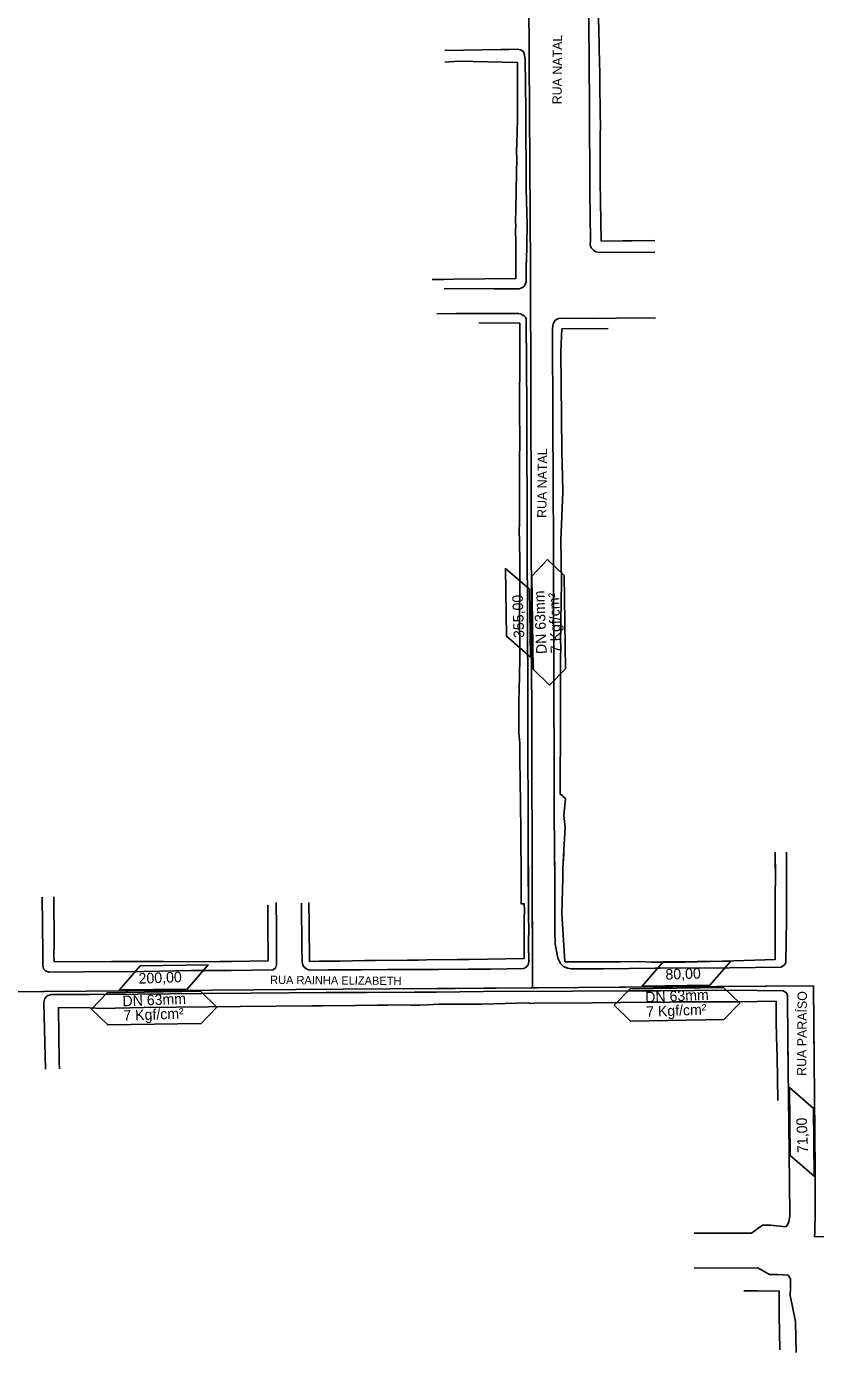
# Model space of a CAD drawing. Extents: x 325899 to 364828, y 7568995 to 7592502.
# Drawn here: x 358256 to 359041, y 7569885 to 7571204 of the extents above; entities that cross this region are included whole.
import ezdxf

# ---------------------------------------------------------------- set-up
doc = ezdxf.new("R2010")
doc.units = 0
for name, color, linetype in [('MEIO-FIO', 7, 'Continuous'), ('MURO_DIVISA', 7, 'Continuous'), ('SIMBOLO', 7, 'Continuous'), ('TEXTO', 7, 'Continuous'), ('TUBO_PEAD_GN_63', 7, 'Continuous')]:
    doc.layers.add(name, color=color, linetype=linetype)

msp = doc.modelspace()

# ---------------------------------------------------------------- linework, layer by layer
at = {"layer": 'MEIO-FIO'}
for p, q in [((358664.2, 7570918.2), (358683.4, 7570918.5)), ((359013.4, 7570195), (359014.9, 7570054.2)), ((359013.4, 7570195), (359013.6, 7570172.6)), ((359002.8, 7570179.1), (359003.3, 7570135.5)), ((358920.2, 7570003.4), (358977.2, 7570003.6)), ((358946.7, 7570003.5), (358977.2, 7570003.6)), ((358983.5, 7569968.9), (358920.1, 7569968.7)), ((358983.5, 7569968.9), (358947.2, 7569968.8)), ((359015.7, 7569941.5), (359015.8, 7569949.6)), ((359015.7, 7569941.5), (359015.8, 7569949.6))]:
    msp.add_line(p, q, dxfattribs=at)
for points in [[(358881, 7570979.5), (358825.6, 7570979.3), (358822.2, 7570979.8), (358820, 7570981.4), (358818, 7570983.6), (358817.1, 7570985.4), (358816.7, 7570987.2), (358816.8, 7570991.6), (358816.3, 7571040), (358815.9, 7571125.7), (358815, 7571249.7), (358814.6, 7571304.8), (358814, 7571391), (358813.5, 7571448.6), (358814.1, 7571451.5), (358815.9, 7571453.9), (358821, 7571458.9), (358827.5, 7571463.1), (358832.7, 7571465.3), (358839.5, 7571466.6), (358877.2, 7571466.6)], [(358753.4, 7570969.4), (358753.9, 7571006.8), (358753, 7571042.5), (358752.5, 7571121), (358752.1, 7571171.6), (358751.4, 7571175.9), (358750.2, 7571178.7), (358747.5, 7571180.7), (358744, 7571181.4), (358735.6, 7571181.1), (358727.8, 7571181.1), (358672, 7571180.3)], [(358753.1, 7570969.7), (358753, 7570949.9), (358751.7, 7570946.6), (358751.1, 7570945.6), (358749.9, 7570944.8), (358747.7, 7570943.6), (358746.1, 7570943.2), (358721, 7570943), (358671.3, 7570943.3)], [(358742.7, 7570953.4), (358680.6, 7570952.5), (358671.1, 7570952.4), (358659.3, 7570952.4)], [(358683.4, 7570918.5), (358717.7, 7570918.6), (358745.8, 7570918.5), (358747.4, 7570918.1), (358749.5, 7570916.9), (358750.9, 7570916.3), (358752.4, 7570914.7), (358752.8, 7570913.1), (358753.4, 7570865), (358753.5, 7570826.8), (358753.7, 7570778.2), (358753.8, 7570734.9), (358754.1, 7570674.3), (358754.3, 7570631.7), (358754.3, 7570607), (358754.6, 7570545.9), (358754.6, 7570486.2), (358755, 7570423.8), (358755.3, 7570315.5), (358755.6, 7570309.1), (358755.4, 7570290.8), (358755.5, 7570273.8), (358754.9, 7570270.6), (358753.1, 7570268.2), (358750.6, 7570266.9), (358717.5, 7570266.1), (358695.4, 7570266.2), (358665.6, 7570266), (358641.4, 7570265.9)], [(358886.4, 7570267.1), (358880.8, 7570267.1), (358829.9, 7570266.6), (358797.7, 7570266.6), (358794, 7570267.1), (358790.2, 7570268.7), (358787.2, 7570271.8), (358784.5, 7570277.1), (358781.7, 7570291.4), (358781.4, 7570303.7), (358781.4, 7570357.3), (358780.9, 7570419.9), (358780.7, 7570484.7), (358780.6, 7570528.9), (358780.1, 7570686.1), (358779.7, 7570751.1), (358779.5, 7570810.1), (358779.1, 7570903.5), (358779.7, 7570908.1), (358781.9, 7570911.8), (358785.1, 7570913.4), (358787.7, 7570913.7), (358820, 7570913.6)], [(358881.5, 7570914.3), (358842.6, 7570914), (358820, 7570913.6)], [(358755.1, 7570380.6), (358755.3, 7570315.5), (358755.6, 7570309.1), (358755.4, 7570290.8), (358755.5, 7570273.8), (358754.9, 7570270.6), (358753.1, 7570268.2), (358750.6, 7570266.9), (358717.5, 7570266.1), (358695.4, 7570266.2), (358665.6, 7570266), (358615, 7570265.7), (358589, 7570265.6), (358564.7, 7570265.5), (358556.3, 7570265.5), (358537.5, 7570265.3), (358535.1, 7570266.1), (358532.6, 7570267.7), (358530.8, 7570270.2), (358530.1, 7570273.4), (358529.8, 7570288.2), (358529.4, 7570331.9)], [(359012, 7570315.6), (359011.4, 7570272.5), (359009.2, 7570269.7), (359006.4, 7570268.1), (358955.5, 7570267.4), (358880.8, 7570267.1), (358829.9, 7570266.6), (358797.7, 7570266.6), (358794, 7570267.1), (358790.2, 7570268.7), (358787.2, 7570271.8), (358784.5, 7570277.1), (358781.7, 7570291.4), (358781.4, 7570303.7), (358781.4, 7570357.3), (358781.2, 7570380.8)], [(359012, 7570315.6), (359011.8, 7570376.1), (359011.8, 7570382.6)], [(358504.4, 7570332.4), (358504.5, 7570307.5), (358504.7, 7570270.5), (358503.9, 7570267.9), (358501.3, 7570265.4), (358459.6, 7570264.8), (358419.3, 7570264.7), (358372.6, 7570263.9), (358312.6, 7570263.4), (358278.5, 7570263.3), (358274.9, 7570264.5), (358272.9, 7570266.4), (358272.3, 7570269.7), (358272, 7570282.4), (358271.4, 7570337.8)], [(359012, 7570315.6), (359011.4, 7570272.5), (359009.2, 7570269.7), (359006.4, 7570268.1), (358955.5, 7570267.4), (358942.3, 7570267.3)], [(358274.7, 7570166.7), (358274.1, 7570192.8), (358273.1, 7570233.1), (358274.3, 7570237), (358276.5, 7570239.6), (358280.3, 7570240.9), (358318.5, 7570240.9), (358366.7, 7570241.4), (358430, 7570242), (358479.5, 7570242.4), (358553.9, 7570243), (358594, 7570243), (358663.8, 7570243.2), (358710.3, 7570243.9), (358799, 7570244.3), (358856.3, 7570244.6), (358919.7, 7570244.8), (358956.9, 7570245.3), (359008.6, 7570244.6), (359011.9, 7570242.6), (359013, 7570240), (359013.4, 7570195)], [(358641.6, 7570243.2), (358663.8, 7570243.2), (358710.3, 7570243.9), (358799, 7570244.3), (358856.3, 7570244.6), (358886.6, 7570244.7)], [(358942.7, 7570245.1), (358956.9, 7570245.3), (359008.6, 7570244.6), (359011.9, 7570242.6), (359013, 7570240), (359013.4, 7570195)], [(358996.1, 7570011.4), (359011.4, 7570009.7), (359013, 7570011.7), (359014.4, 7570014.7), (359015.3, 7570020.4), (359014.9, 7570054.2)], [(358996.1, 7570011.4), (359011.4, 7570009.7), (359013, 7570011.7), (359014.4, 7570014.7), (359015.3, 7570020.4), (359014.9, 7570054.2)], [(358977.2, 7570003.6), (358988.2, 7570011.5), (358996.1, 7570011.4)], [(358977.2, 7570003.6), (358988.2, 7570011.5), (358996.1, 7570011.4)], [(359002.9, 7569962.4), (358995.1, 7569962.4), (358983.5, 7569968.9)], [(359002.9, 7569962.4), (358995.1, 7569962.4), (358983.5, 7569968.9)], [(359015.8, 7569949.6), (359015.8, 7569958.1), (359013.5, 7569961.9), (359002.9, 7569962.4)], [(359015.8, 7569949.6), (359015.8, 7569958.1), (359013.5, 7569961.9), (359002.9, 7569962.4)], [(359021.4, 7569884.8), (359021, 7569915.7), (359015.7, 7569941.5)], [(359021.4, 7569884.8), (359021, 7569915.7), (359015.7, 7569941.5)]]:
    msp.add_lwpolyline(points, dxfattribs=at)
at = {"layer": 'MURO_DIVISA'}
for p, q in [((358825.6, 7571186.3), (358824.8, 7571212.7)), ((358825.7, 7571179.9), (358825.6, 7571186.3)), ((358825.9, 7571171.2), (358825.7, 7571179.9)), ((358826.1, 7571155.3), (358825.9, 7571171.2)), ((358826.2, 7571145.6), (358826.1, 7571155.3)), ((358826.6, 7571119.7), (358826.2, 7571145.6)), ((358826.8, 7571102.9), (358826.6, 7571119.7)), ((358826.5, 7571098.7), (358826.8, 7571102.9)), ((358826.6, 7571049.7), (358826.5, 7571098.7)), ((358827.5, 7570990.6), (358826.6, 7571049.7)), ((358849, 7570990.7), (358827.5, 7570990.6)), ((358849, 7570990.7), (358827.5, 7570990.6)), ((358858, 7570990.7), (358849, 7570990.7)), ((358858, 7570990.7), (358849, 7570990.7)), ((358880.9, 7570991), (358858, 7570990.7)), ((358706, 7570909.1), (358746.5, 7570909)), ((358787.1, 7570561.4), (358787, 7570553.5))]:
    msp.add_line(p, q, dxfattribs=at)
for points in [[(358742.7, 7570953.4), (358742.6, 7570990), (358742.5, 7571000.5), (358742.7, 7571006.2), (358742.5, 7571010.1), (358742.8, 7571022), (358743.4, 7571058.9), (358743.7, 7571072.2), (358743.5, 7571079.8), (358743.7, 7571088), (358744.5, 7571111.8), (358744.2, 7571168.1), (358685.4, 7571169.4), (358672.2, 7571168.4)], [(358748, 7570360.2), (358747.2, 7570436.3), (358747.1, 7570448.2), (358746.7, 7570479.4), (358746.5, 7570487.5), (358746.5, 7570491.4), (358745.7, 7570501.4), (358745.7, 7570505.8), (358745.6, 7570533.7), (358745.9, 7570543.2), (358746.6, 7570575.1), (358746.6, 7570579.5), (358746.6, 7570588.7), (358746.4, 7570612.9), (358746.4, 7570626), (358746.7, 7570641.1), (358746.7, 7570653.8), (358746.6, 7570671.9), (358746.4, 7570691), (358746.1, 7570703.2), (358746.2, 7570709.4), (358746.4, 7570734.1), (358746.2, 7570752.9), (358746.2, 7570761.4), (358746.3, 7570776.6), (358746.5, 7570786.9), (358746.6, 7570795.8), (358746.8, 7570800.9), (358746.4, 7570813.4), (358746.3, 7570824.4), (358746.5, 7570876.1), (358746.5, 7570894), (358746.5, 7570909)], [(358787.1, 7570561.4), (358787.2, 7570576.5), (358787.3, 7570585.5), (358787.2, 7570595.3), (358787.5, 7570604), (358787.4, 7570611.7), (358788.1, 7570651.4), (358787.5, 7570692.5), (358789.3, 7570740.8), (358789, 7570756.9), (358788.9, 7570767.9), (358788.6, 7570782.3), (358787.5, 7570880.8), (358788.6, 7570903.2), (358834.4, 7570903.7)], [(358886.4, 7570273.3), (358877.5, 7570273.3), (358865.8, 7570273.9), (358847, 7570273.4), (358820.4, 7570273.5), (358791.5, 7570273.5), (358788.6, 7570321.5), (358789.3, 7570356.7), (358789.6, 7570366.4), (358790.7, 7570390.5), (358791.8, 7570407), (358790.4, 7570418.9), (358792.1, 7570436.1), (358786.7, 7570440.6), (358786.7, 7570453), (358786.8, 7570461.7), (358786.9, 7570472.3), (358787.1, 7570482.9), (358787.2, 7570504.5), (358787.2, 7570509.6), (358787.1, 7570520.3), (358787.2, 7570525.4), (358787.2, 7570535.4), (358787, 7570553.5), (358787, 7570553.5)], [(359000.8, 7570316.9), (359000.8, 7570275.9), (358959.4, 7570274.4), (358948.4, 7570274.2), (358910.9, 7570273.3), (358877.5, 7570273.3), (358865.8, 7570273.9), (358847, 7570273.4), (358820.4, 7570273.5), (358791.5, 7570273.5), (358788.6, 7570321.5), (358789.3, 7570356.7), (358789.6, 7570366.4), (358790.3, 7570380.8)], [(359000.7, 7570316.9), (359000.8, 7570338.6), (359000.9, 7570359.2), (359000.6, 7570382.5)], [(359000.7, 7570316.9), (359000.8, 7570338.6), (359000.9, 7570359.2), (359000.7, 7570373)], [(358536.9, 7570332.6), (358536.9, 7570326.2), (358537, 7570317.4), (358537, 7570310.3), (358537.3, 7570273.8), (358547.5, 7570274.1), (358556.4, 7570274), (358568, 7570274.1), (358592.5, 7570274.8), (358602.8, 7570274.9), (358635, 7570275.1), (358645.5, 7570275.1), (358653.9, 7570275.4), (358684.3, 7570275.8), (358696.1, 7570275.8), (358751, 7570276.9), (358751.1, 7570316.7), (358751.2, 7570325), (358751, 7570331.1), (358748.1, 7570331.1), (358748, 7570360.2)], [(358641.4, 7570275.1), (358645.5, 7570275.1), (358653.9, 7570275.4), (358684.3, 7570275.8), (358696.1, 7570275.8), (358751, 7570276.9), (358751.1, 7570316.7), (358751.2, 7570325), (358751, 7570331.1), (358748.1, 7570331.1), (358748, 7570360.2)], [(358283, 7570338.3), (358283.3, 7570291.6), (358283.2, 7570279.4), (358283.3, 7570273.6), (358340.7, 7570273.9), (358381.4, 7570273.9), (358392.5, 7570273.8), (358403.8, 7570273.5), (358432, 7570273.7), (358443.5, 7570273.6), (358448.2, 7570273.8), (358459.7, 7570273.7), (358496.3, 7570274.5), (358496, 7570313.9), (358495.9, 7570322.6), (358495.9, 7570329.9)], [(358288.7, 7570166.9), (358288.3, 7570173.6), (358287.6, 7570228), (358318.9, 7570227.6), (358329.9, 7570227.2), (358372.8, 7570228.2), (358468.3, 7570229), (358539.8, 7570229.6), (358550.2, 7570229.7), (358583.2, 7570230.1), (358604.6, 7570230.5), (358615.4, 7570230.5), (358624.4, 7570230.6), (358638.2, 7570230.4), (358646.8, 7570230.5), (358655.2, 7570230.7), (358665.7, 7570231.3), (358708.7, 7570231.4), (358754.8, 7570232.7), (358757.3, 7570232), (358765.1, 7570232.8), (358790.8, 7570232.2), (358874.7, 7570233.5), (358884.9, 7570233.4), (358889.2, 7570233.1), (358902, 7570233.7), (358903.9, 7570233.6), (358917.8, 7570233.8), (358963.5, 7570233.8), (359001.6, 7570234.2), (359001.8, 7570214.1), (359001.9, 7570198.6), (359002.6, 7570179.3)], [(358641.7, 7570230.5), (358646.8, 7570230.5), (358655.2, 7570230.7), (358665.7, 7570231.3), (358708.7, 7570231.4), (358754.8, 7570232.7), (358757.3, 7570232), (358765.1, 7570232.8), (358790.8, 7570232.2), (358874.7, 7570233.5), (358884.9, 7570233.4), (358886.7, 7570233.3)], [(358942.9, 7570233.8), (358963.5, 7570233.8), (359001.6, 7570234.2), (359001.8, 7570214.1), (359001.9, 7570198.6), (359002.6, 7570179.3)], [(359005.3, 7569887.5), (359004.7, 7569922.4), (359004.7, 7569938.1), (359004.7, 7569945.9), (358983.2, 7569946.2), (358969.6, 7569946.3)], [(359005.3, 7569887.5), (359004.7, 7569922.4), (359004.7, 7569938.1), (359004.7, 7569945.9), (358983.2, 7569946.2), (358969.6, 7569946.3)]]:
    msp.add_lwpolyline(points, dxfattribs=at)
at = {"layer": 'SIMBOLO'}
for points in [[(358756.3, 7570644.1), (358757.2, 7570576.6), (358733.3, 7570597.4), (358732.4, 7570664.8)], [(358415.8, 7570246.4), (358348.4, 7570245.5), (358369.1, 7570269.5), (358436.6, 7570270.4)], [(358935.8, 7570250.3), (358868.3, 7570249.4), (358889.1, 7570273.4), (358956.6, 7570274.3)], [(359038.8, 7570127.7), (359039.6, 7570060.2), (359015.7, 7570080.9), (359014.8, 7570148.4)]]:
    msp.add_lwpolyline(points, close=True, dxfattribs=at)
for points in [[(358776.3, 7570548.7), (358760, 7570564.6), (358758.5, 7570657.3), (358774.3, 7570673.7), (358790.7, 7570657.9), (358792.1, 7570565.1), (358776.3, 7570548.7)], [(358320.5, 7570226.5), (358336.3, 7570242.8), (358429.1, 7570244.3), (358445.4, 7570228.4), (358429.6, 7570212.1), (358336.8, 7570210.7), (358320.5, 7570226.5)], [(358840.5, 7570230.4), (358856.3, 7570246.7), (358949.1, 7570248.1), (358965.4, 7570232.3), (358949.6, 7570216), (358856.8, 7570214.5), (358840.5, 7570230.4)]]:
    msp.add_lwpolyline(points, dxfattribs=at)
at = {"layer": 'TUBO_PEAD_GN_63'}
for p, q in [((358755.5, 7571246.8), (358755.9, 7571171.9)), ((358755.9, 7571171.4), (358757.3, 7570963.6)), ((358757.3, 7570959.8), (358759.4, 7570247.7)), ((358759, 7570380.6), (358759.4, 7570247.7)), ((358066.4, 7570242.7), (358272.5, 7570243.8)), ((358273.4, 7570243.8), (358523.9, 7570245.9)), ((358524.1, 7570245.9), (359038.8, 7570249.6)), ((358641.6, 7570246.7), (358886.6, 7570248.5)), ((358942.6, 7570248.9), (359038.8, 7570249.6)), ((359038.8, 7570249.6), (359040.5, 7570065.9)), ((359038.8, 7570249.6), (359039.5, 7570172.8)), ((359040.2, 7570098.2), (359040.5, 7570065.9)), ((359039.9, 7569999.9), (359075.8, 7570000.9))]:
    msp.add_line(p, q, dxfattribs=at)
for centre, radius, start, end in [((359105.9, 7571173.7), 350, 180.2884, 180.3808), ((358407.3, 7570961.3), 350, 359.7509, 0.3808), ((358270.6, 7570593.8), 350, 270.3134, 270.4716), ((358526.7, 7569895.9), 350, 90.4337, 90.4716), ((357292, 7570049.5), 1748.6, 358.3762, 0.5387), ((357292, 7570049.5), 1748.6, 359.2115, 0.5387), ((357292, 7570049.5), 1748.6, 359.1722, 359.2115)]:
    msp.add_arc(centre, radius, start, end, dxfattribs=at)

# ---------------------------------------------------------------- texts
at = {"layer": 'TEXTO'}
for s, height, rotation, p in [('RUA NATAL', 9.22, 89.5098, (358788.2, 7571126.6)), ('RUA NATAL', 9.22, 89.5098, (358773.1, 7570715.1)), ('355,00', 10.5, 92.0817, (358751.1, 7570595.9)), ('DN 63mm', 10.5, 92.2907, (358773.5, 7570579.9)), ('7 Kgf/cm²', 10.5, 92.2907, (358788, 7570580.8)), ('80,00', 10.5, 2.0817, (358891.7, 7570255.7)), ('200,00', 10.5, 2.0817, (358367.6, 7570251.7)), ('RUA RAINHA ELIZABETH', 8.218, 359.5098, (358498.2, 7570251.5)), ('DN 63mm', 10.5, 2.2907, (358351.6, 7570229.2)), ('DN 63mm', 10.5, 2.2907, (358871.6, 7570233.1)), ('RUA PARAÍSO', 9.221, 89.5098, (359031.5, 7570160)), ('7 Kgf/cm²', 10.5, 2.2907, (358352.5, 7570214.7)), ('7 Kgf/cm²', 10.5, 2.2907, (358872.5, 7570218.6)), ('71,00', 10.5, 92.0817, (359033.4, 7570083.5))]:
    msp.add_text(s, height=height, rotation=rotation, dxfattribs=at).set_placement(p)

doc.saveas('drawing.dxf')
